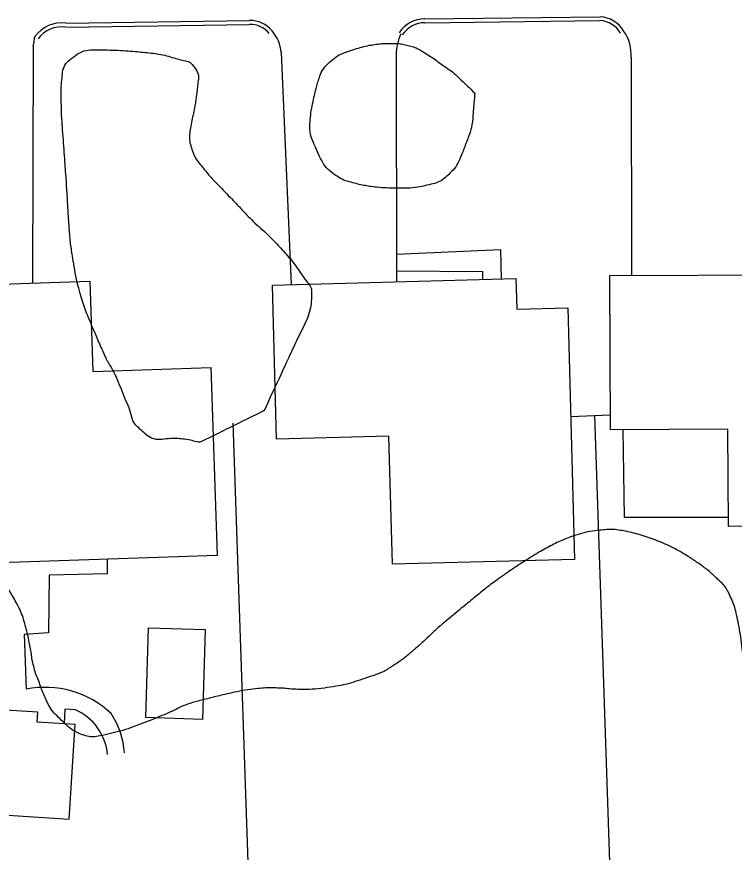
# Model space of a CAD drawing. Extents: x 2145380 to 2156929, y 139568 to 149130.
# Drawn here: x 2150291.9 to 2150403, y 144710 to 144839.4 of the extents above; entities that cross this region are included whole.
import ezdxf

# ---------------------------------------------------------------- set-up
doc = ezdxf.new("R2010")
doc.units = 0
for name, color, linetype in [('TOPO_Asphalt', 7, 'Continuous'), ('TOPO_Building', 7, 'Continuous'), ('TOPO_Curb Back', 7, 'Continuous'), ('TOPO_Fence', 7, 'Continuous'), ('TOPO_Sidewalk', 7, 'Continuous'), ('TOPO_Tree Line', 7, 'Continuous')]:
    doc.layers.add(name, color=color, linetype=linetype)

msp = doc.modelspace()

# ---------------------------------------------------------------- linework, layer by layer
at = {"layer": 'TOPO_Asphalt'}
for points in [[(2150294.47, 144834.84), (2150294.36, 144798.16)], [(2150332.88, 144833.87), (2150334.41, 144797.92)], [(2150350.66, 144833.55), (2150350.69, 144798.36)], [(2150387.03, 144833.13), (2150387.11, 144799.37)], [(2150402.1, 144761.88), (2150386.03, 144761.86), (2150385.79, 144775.46)]]:
    msp.add_lwpolyline(points, dxfattribs=at)
for centre, radius, start, end in [((2150326.9, 144833.32), 6, 5.2992, 40.6511), ((2150380.61, 144833.53), 6.44, 356.4036, 34.1739), ((2150284.41, 144837.27), 10.35, 346.4041, 354.945), ((2150358.51, 144833.54), 7.84, 155.5924, 179.9891)]:
    msp.add_arc(centre, radius, start, end, dxfattribs=at)
at = {"layer": 'TOPO_Building'}
for points in [[(2150274.05, 144797.48), (2150303.22, 144798.46), (2150303.7, 144784.48), (2150321.96, 144785.09), (2150322.94, 144755.95), (2150275.5, 144754.35)], [(2150350.07, 144754.61), (2150349.54, 144774.47), (2150332.15, 144774.01), (2150331.52, 144797.85), (2150369.21, 144798.85), (2150369.34, 144794.12), (2150377.24, 144794.33), (2150378.27, 144755.36)], [(2150434.52, 144795.11), (2150434.66, 144760.6), (2150402.1, 144760.47), (2150402.04, 144775.52), (2150383.83, 144775.45), (2150383.74, 144799.35), (2150411.04, 144799.46), (2150411.05, 144795.02)], [(2150312.3, 144744.78), (2150321.09, 144744.51), (2150320.67, 144730.59), (2150311.88, 144730.86)], [(2150300.03, 144715.14), (2150300.97, 144729.79), (2150295.06, 144730.17), (2150295.16, 144731.68), (2150289.4, 144732.05), (2150289.28, 144730.07), (2150282.69, 144730.49), (2150281.79, 144716.3)]]:
    msp.add_lwpolyline(points, close=True, dxfattribs=at)
at = {"layer": 'TOPO_Curb Back'}
for points in [[(2150299.52, 144838.42), (2150327.96, 144838.84)], [(2150355.11, 144839.08), (2150382.22, 144839.42)], [(2150355.11, 144838.48), (2150382.21, 144838.82)], [(2150299.49, 144837.82), (2150327.96, 144838.24)]]:
    msp.add_lwpolyline(points, dxfattribs=at)
for centre, radius, start, end in [((2150298.88, 144833.3), 5.16, 82.8547, 143.6574), ((2150327.99, 144834.31), 4.53, 40.0783, 90.4204), ((2150355.08, 144834.33), 4.75, 89.6654, 146.5872), ((2150355.08, 144834.33), 4.15, 89.5929, 146.5867), ((2150381.98, 144834.86), 3.97, 30.0493, 86.6288), ((2150381.98, 144834.86), 4.57, 30.0506, 86.903), ((2150298.88, 144833.3), 4.56, 82.343, 143.6602), ((2150327.99, 144834.31), 3.93, 40.0794, 90.3898)]:
    msp.add_arc(centre, radius, start, end, dxfattribs=at)
at = {"layer": 'TOPO_Fence'}
for p, q in [((2150383.82, 144777.72), (2150377.68, 144777.47)), ((2150383.9, 144703.25), (2150381.43, 144777.62)), ((2150325.39, 144776.44), (2150327.88, 144702.52))]:
    msp.add_line(p, q, dxfattribs=at)
at = {"layer": 'TOPO_Sidewalk'}
for points in [[(2150350.68, 144802.63), (2150366.8, 144803.37), (2150366.92, 144798.79)], [(2150350.68, 144800.08), (2150364.01, 144799.96), (2150364.04, 144798.71)], [(2150305.91, 144755.37), (2150305.92, 144753.11), (2150296.92, 144752.93), (2150296.85, 144743.98), (2150293.07, 144743.72), (2150293.37, 144735.26)], [(2150301.01, 144732.07), (2150299.38, 144732.19), (2150299.28, 144729.9)]]:
    msp.add_lwpolyline(points, dxfattribs=at)
for centre, radius, start, end in [((2150296.31, 144720.6), 14.95, 46.7286, 101.3173), ((2150297.58, 144724.36), 8.43, 5.4491, 65.9846), ((2150295.94, 144724.53), 12.68, 3.9099, 33.2322)]:
    msp.add_arc(centre, radius, start, end, dxfattribs=at)
at = {"layer": 'TOPO_Tree Line'}
for points in [[(2150362.83, 144827.59), (2150361.89, 144828.5), (2150360.94, 144829.4), (2150360, 144830.3), (2150359.27, 144831), (2150358.4, 144831.54), (2150357.58, 144832.13), (2150356.7, 144832.78), (2150355.81, 144833.38), (2150354.88, 144833.97), (2150354.14, 144834.44), (2150353.35, 144834.76), (2150352.5, 144834.98), (2150351.66, 144835.2), (2150350.83, 144835.27), (2150349.99, 144835.28), (2150349.12, 144835.29), (2150348.24, 144835.24), (2150347.36, 144835.12), (2150346.2, 144834.96), (2150345.09, 144834.65), (2150343.97, 144834.3), (2150342.71, 144833.9), (2150341.57, 144833.41), (2150340.51, 144832.51), (2150339.61, 144831.74), (2150339.04, 144830.8), (2150338.68, 144829.74), (2150338.4, 144828.93), (2150338.2, 144828.13), (2150338.02, 144827.3), (2150337.71, 144825.93), (2150337.44, 144824.56), (2150337.33, 144823.19), (2150337.2, 144821.59), (2150337.8, 144820.02), (2150338.51, 144818.45), (2150339.12, 144817.1), (2150339.79, 144815.96), (2150340.99, 144815.08), (2150342.02, 144814.32), (2150343.1, 144813.91), (2150344.27, 144813.62), (2150345.18, 144813.39), (2150346.08, 144813.2), (2150347, 144813.09), (2150348.43, 144812.92), (2150349.86, 144812.86), (2150351.29, 144812.85), (2150352.82, 144812.84), (2150354.33, 144813.05), (2150355.84, 144813.4), (2150356.91, 144813.66), (2150357.86, 144814.11), (2150358.72, 144814.92), (2150359.77, 144815.91), (2150360.4, 144817.01), (2150360.89, 144818.28), (2150361.65, 144820.25), (2150362.4, 144822.2), (2150362.56, 144824.26), (2150362.65, 144825.37), (2150362.74, 144826.48), (2150362.83, 144827.59)], [(2150330.21, 144778.39), (2150331.67, 144781.55), (2150333.14, 144784.71), (2150334.6, 144787.87), (2150335.88, 144790.61), (2150337.46, 144793.63), (2150337.57, 144796.44), (2150337.61, 144797.51), (2150336.7, 144798.54), (2150336.02, 144799.52), (2150335.24, 144800.63), (2150334.51, 144801.66), (2150333.63, 144802.64), (2150332.81, 144803.56), (2150331.98, 144804.46), (2150331.11, 144805.33), (2150329.99, 144806.43), (2150328.78, 144807.43), (2150327.69, 144808.56), (2150327.03, 144809.25), (2150326.39, 144809.95), (2150325.73, 144810.64), (2150324.68, 144811.75), (2150323.6, 144812.85), (2150322.54, 144813.95), (2150321.82, 144814.7), (2150321.17, 144815.49), (2150320.5, 144816.3), (2150319.81, 144817.13), (2150319.28, 144818.06), (2150318.95, 144819.11), (2150318.64, 144820.12), (2150318.64, 144821.18), (2150318.81, 144822.19), (2150319, 144823.34), (2150319.3, 144824.47), (2150319.5, 144825.63), (2150319.66, 144826.58), (2150319.78, 144827.54), (2150319.88, 144828.5), (2150320, 144829.51), (2150320.17, 144830.53), (2150319.44, 144831.54), (2150318.74, 144832.5), (2150317.79, 144832.6), (2150316.85, 144832.87), (2150315.69, 144833.2), (2150314.54, 144833.55), (2150313.34, 144833.71), (2150312.1, 144833.87), (2150310.86, 144833.98), (2150309.61, 144834.09), (2150307.97, 144834.22), (2150306.32, 144834.27), (2150304.68, 144834.29), (2150303.3, 144834.31), (2150301.98, 144834.12), (2150300.69, 144833.2), (2150299.64, 144832.44), (2150299.07, 144831.42), (2150298.96, 144830.3), (2150298.82, 144828.93), (2150298.77, 144827.57), (2150298.81, 144826.2), (2150298.84, 144825.25), (2150298.84, 144824.31), (2150298.91, 144823.36), (2150299.05, 144821.36), (2150299.21, 144819.38), (2150299.35, 144817.38), (2150299.46, 144815.82), (2150299.57, 144814.26), (2150299.67, 144812.7), (2150299.74, 144811.66), (2150299.79, 144810.62), (2150299.85, 144809.58), (2150299.94, 144808.15), (2150300.04, 144806.73), (2150300.15, 144805.31), (2150300.24, 144804.24), (2150300.41, 144803.19), (2150300.58, 144802.13), (2150300.88, 144800.21), (2150301.25, 144798.31), (2150301.78, 144796.43), (2150302.13, 144795.19), (2150302.54, 144793.98), (2150303.04, 144792.79), (2150303.41, 144791.88), (2150303.8, 144790.97), (2150304.19, 144790.07), (2150304.66, 144788.96), (2150305.15, 144787.85), (2150305.65, 144786.75), (2150306.02, 144785.93), (2150306.56, 144785.19), (2150306.95, 144784.38), (2150307.71, 144782.79), (2150308.31, 144781.14), (2150309.01, 144779.52), (2150309.61, 144778.13), (2150309.78, 144776.66), (2150311.06, 144775.48), (2150313.11, 144773.59), (2150315.75, 144774.24), (2150318.15, 144773.94), (2150319.05, 144773.83), (2150320.05, 144773.38), (2150320.86, 144773.78), (2150323.97, 144775.32), (2150327.09, 144776.86), (2150330.21, 144778.39), (2150330.21, 144778.39)], [(2150212.71, 144637.45), (2150212.89, 144636.13), (2150213.06, 144634.81), (2150213.24, 144633.49), (2150213.45, 144631.88), (2150213.87, 144630.32), (2150214.31, 144628.76), (2150214.6, 144627.72), (2150214.92, 144626.69), (2150215.22, 144625.66), (2150215.7, 144623.98), (2150216.09, 144622.27), (2150216.58, 144620.58), (2150217.23, 144618.32), (2150218.77, 144615.74), (2150220.41, 144614.67), (2150221.45, 144613.99), (2150223.19, 144615.76), (2150224.25, 144616.95), (2150225.04, 144617.82), (2150225.7, 144618.62), (2150226.12, 144619.68), (2150226.68, 144621.08), (2150227.15, 144622.48), (2150227.18, 144623.95), (2150227.2, 144625.25), (2150227.2, 144626.56), (2150227.22, 144627.87), (2150227.24, 144628.75), (2150227.25, 144629.63), (2150227.28, 144630.5), (2150227.32, 144631.9), (2150227.54, 144633.27), (2150227.76, 144634.65), (2150227.9, 144635.52), (2150228.03, 144636.39), (2150228.29, 144637.23), (2150228.71, 144638.65), (2150229.15, 144640.07), (2150229.58, 144641.48), (2150229.91, 144642.56), (2150230.25, 144643.64), (2150230.58, 144644.72), (2150230.89, 144645.72), (2150231.06, 144646.76), (2150231.18, 144647.8), (2150231.35, 144649.21), (2150231.37, 144650.66), (2150231.15, 144652.07), (2150230.99, 144653.04), (2150230.81, 144654.01), (2150230.59, 144654.97), (2150230.35, 144656.03), (2150230.1, 144657.09), (2150229.84, 144658.14), (2150229.6, 144659.13), (2150229.32, 144660.11), (2150229.08, 144661.11), (2150228.68, 144662.73), (2150228.49, 144664.4), (2150228.39, 144666.06), (2150228.31, 144667.36), (2150228.39, 144668.68), (2150228.57, 144669.99), (2150228.87, 144672.22), (2150229.33, 144674.41), (2150229.85, 144676.6), (2150230.08, 144677.59), (2150230.4, 144678.53), (2150230.78, 144679.48), (2150231.33, 144680.87), (2150232.04, 144682.16), (2150233.35, 144683.05), (2150234.13, 144683.59), (2150234.96, 144683.78), (2150235.82, 144683.94), (2150237.06, 144684.16), (2150238.28, 144684.39), (2150239.53, 144684.5), (2150240.64, 144684.6), (2150241.76, 144684.62), (2150242.87, 144684.75), (2150244.01, 144684.87), (2150245.14, 144685.07), (2150246.27, 144685.19), (2150247.73, 144685.34), (2150249.19, 144685.46), (2150250.65, 144685.56), (2150252.45, 144685.68), (2150254.24, 144685.78), (2150256.04, 144685.8), (2150257.72, 144685.81), (2150259.41, 144685.78), (2150261.1, 144685.77), (2150263.5, 144685.75), (2150265.9, 144685.7), (2150268.3, 144685.64), (2150270.56, 144685.57), (2150272.62, 144684.67), (2150274.59, 144683.15), (2150275.39, 144682.53), (2150275.85, 144681.8), (2150276.17, 144680.91), (2150276.52, 144679.95), (2150276.72, 144678.99), (2150276.78, 144678.01), (2150276.83, 144676.99), (2150276.85, 144675.96), (2150276.69, 144674.95), (2150276.38, 144673.11), (2150275.98, 144671.31), (2150275.4, 144669.53), (2150274.96, 144668.19), (2150274.52, 144666.87), (2150273.92, 144665.6), (2150273.41, 144664.52), (2150272.87, 144663.47), (2150272.31, 144662.41), (2150271.34, 144660.61), (2150270.29, 144658.86), (2150269.31, 144657.05), (2150268.51, 144655.57), (2150267.88, 144654.08), (2150267.34, 144652.42), (2150266.92, 144651.11), (2150266.83, 144649.79), (2150266.87, 144648.48), (2150266.9, 144647.28), (2150267.08, 144646.07), (2150267.41, 144644.87), (2150267.69, 144643.86), (2150268.06, 144642.95), (2150268.58, 144642.05), (2150269.27, 144640.84), (2150270.1, 144639.86), (2150271.07, 144638.84), (2150272.26, 144637.59), (2150273.55, 144636.6), (2150275.1, 144635.92), (2150276.26, 144635.41), (2150277.64, 144635.52), (2150278.83, 144635.86), (2150279.74, 144636.13), (2150280.64, 144636.47), (2150281.41, 144637.14), (2150282.79, 144638.36), (2150283.83, 144639.63), (2150284.74, 144641.12), (2150285.54, 144642.41), (2150286.32, 144643.67), (2150286.89, 144645.06), (2150287.31, 144646.05), (2150287.66, 144647.06), (2150288.07, 144648.05), (2150288.62, 144649.37), (2150289.19, 144650.67), (2150289.77, 144651.97), (2150290.35, 144653.29), (2150290.65, 144654.64), (2150291.99, 144655.69), (2150292.81, 144656.34), (2150293.72, 144656.2), (2150294.61, 144656.2), (2150296.05, 144656.19), (2150297.51, 144656.24), (2150298.93, 144655.97), (2150299.84, 144655.79), (2150300.72, 144655.6), (2150301.61, 144655.37), (2150302.97, 144655.03), (2150304.28, 144654.58), (2150305.65, 144654.26), (2150306.54, 144654.05), (2150307.46, 144653.99), (2150308.37, 144653.9), (2150309.2, 144653.83), (2150310.04, 144653.8), (2150310.87, 144653.88), (2150311.73, 144653.96), (2150312.54, 144654.26), (2150313.35, 144654.58), (2150314.3, 144654.95), (2150315.16, 144655.35), (2150315.98, 144655.97), (2150316.83, 144656.6), (2150317.51, 144657.34), (2150318.06, 144658.22), (2150318.87, 144659.48), (2150319.59, 144660.74), (2150320.19, 144662.1), (2150320.64, 144663.14), (2150321.1, 144664.18), (2150321.48, 144665.25), (2150321.77, 144666.05), (2150322.03, 144666.86), (2150322.31, 144667.65), (2150322.65, 144668.62), (2150323.03, 144669.56), (2150323.4, 144670.52), (2150323.84, 144671.65), (2150324.37, 144672.7), (2150325.08, 144673.74), (2150325.79, 144674.78), (2150326.8, 144675.48), (2150327.96, 144675.99), (2150328.89, 144676.4), (2150329.83, 144676.64), (2150330.8, 144676.72), (2150332.06, 144676.83), (2150333.34, 144676.95), (2150334.59, 144676.78), (2150335.62, 144676.64), (2150336.65, 144676.5), (2150337.67, 144676.35), (2150339.35, 144676.09), (2150341.02, 144675.8), (2150342.7, 144675.58), (2150344.37, 144675.37), (2150346.05, 144675.17), (2150347.72, 144674.97), (2150348.94, 144674.82), (2150350.16, 144674.66), (2150351.38, 144674.53), (2150352.57, 144674.39), (2150353.76, 144674.41), (2150354.95, 144674.33), (2150356.16, 144674.26), (2150357.37, 144674.13), (2150358.59, 144674.08), (2150360.57, 144674), (2150362.55, 144674.07), (2150364.54, 144674.02), (2150367.94, 144673.94), (2150371.34, 144673.82), (2150374.75, 144673.74), (2150376.73, 144673.7), (2150378.71, 144673.69), (2150380.7, 144673.68), (2150382.42, 144673.67), (2150384.14, 144673.72), (2150385.86, 144673.86), (2150386.96, 144673.94), (2150388.04, 144674.22), (2150389.14, 144674.31), (2150390.04, 144674.37), (2150390.94, 144674.44), (2150391.84, 144674.51), (2150392.76, 144674.58), (2150393.69, 144674.64), (2150394.61, 144674.71), (2150395.75, 144674.8), (2150396.88, 144675.01), (2150398.02, 144675.19), (2150399.15, 144675.38), (2150400.26, 144675.62), (2150401.38, 144675.91), (2150402.63, 144676.24), (2150403.8, 144676.76), (2150404.97, 144677.34), (2150405.83, 144677.75), (2150406.59, 144678.26), (2150407.34, 144678.87), (2150408.36, 144679.67), (2150409.2, 144680.57), (2150409.88, 144681.68), (2150410.51, 144682.71), (2150410.89, 144683.76), (2150411.17, 144684.9), (2150411.46, 144686.07), (2150411.64, 144687.24), (2150411.69, 144688.41), (2150411.8, 144690.87), (2150411.95, 144693.45), (2150411.12, 144695.81), (2150410.62, 144697.22), (2150410.11, 144698.59), (2150409.6, 144699.98), (2150409.26, 144700.9), (2150408.92, 144701.81), (2150408.58, 144702.73), (2150408.21, 144703.74), (2150407.92, 144704.78), (2150407.63, 144705.83), (2150407.1, 144707.81), (2150406.68, 144709.81), (2150406.33, 144711.84), (2150406.01, 144713.73), (2150405.7, 144715.63), (2150405.6, 144717.54), (2150405.49, 144719.93), (2150405.39, 144722.32), (2150405.3, 144724.7), (2150405.21, 144727.24), (2150405.14, 144729.77), (2150405.04, 144732.31), (2150404.92, 144735.45), (2150404.56, 144738.57), (2150404.22, 144741.7), (2150404.05, 144743.32), (2150403.75, 144744.91), (2150403.43, 144746.51), (2150403.2, 144747.66), (2150402.83, 144748.74), (2150402.32, 144749.82), (2150401.89, 144750.72), (2150401.32, 144751.5), (2150400.59, 144752.18), (2150399.28, 144753.42), (2150397.92, 144754.48), (2150396.42, 144755.45), (2150395.29, 144756.18), (2150394.16, 144756.88), (2150392.94, 144757.46), (2150391.72, 144758.04), (2150390.48, 144758.49), (2150389.19, 144758.91), (2150388.01, 144759.3), (2150386.83, 144759.61), (2150385.61, 144759.82), (2150384.6, 144760), (2150383.56, 144760.01), (2150382.54, 144759.91), (2150381.04, 144759.76), (2150379.55, 144759.48), (2150378.09, 144758.98), (2150377.04, 144758.62), (2150376.05, 144758.22), (2150375.07, 144757.72), (2150374.03, 144757.18), (2150373, 144756.62), (2150372, 144756), (2150370.33, 144754.95), (2150368.67, 144753.89), (2150367.06, 144752.74), (2150366.08, 144752.04), (2150365.09, 144751.33), (2150364.15, 144750.57), (2150363.29, 144749.88), (2150362.44, 144749.17), (2150361.59, 144748.47), (2150360.4, 144747.5), (2150359.22, 144746.52), (2150358.05, 144745.54), (2150356.66, 144744.38), (2150355.39, 144743.09), (2150354.03, 144741.89), (2150352.8, 144740.79), (2150351.53, 144739.77), (2150350.13, 144738.86), (2150348.67, 144737.91), (2150347.06, 144737.34), (2150345.41, 144736.79), (2150343.94, 144736.3), (2150342.48, 144735.89), (2150340.95, 144735.65), (2150339.07, 144735.35), (2150337.2, 144735.2), (2150335.33, 144735.24), (2150334.4, 144735.26), (2150333.47, 144735.41), (2150332.54, 144735.44), (2150331.48, 144735.46), (2150330.41, 144735.48), (2150329.34, 144735.37), (2150327.67, 144735.19), (2150326.03, 144734.89), (2150324.39, 144734.51), (2150323.3, 144734.26), (2150322.23, 144733.99), (2150321.15, 144733.72), (2150320.25, 144733.48), (2150319.35, 144733.27), (2150318.47, 144732.96), (2150317.21, 144732.52), (2150316.05, 144731.85), (2150314.82, 144731.34), (2150313.21, 144730.68), (2150311.6, 144730.05), (2150309.96, 144729.44), (2150308.33, 144728.83), (2150306.62, 144728.43), (2150304.94, 144728.06), (2150304.04, 144727.86), (2150303.06, 144727.88), (2150302.15, 144728.2), (2150300.96, 144728.61), (2150300.01, 144729.32), (2150299.09, 144730.2), (2150298.14, 144731.12), (2150297.27, 144732.01), (2150296.69, 144733.15), (2150296.23, 144734.08), (2150295.85, 144735.01), (2150295.51, 144735.97), (2150295.13, 144737), (2150294.73, 144738.01), (2150294.47, 144739.08), (2150294.24, 144740.04), (2150294.17, 144741.02), (2150293.97, 144741.99), (2150293.74, 144743.14), (2150293.47, 144744.29), (2150293.15, 144745.42), (2150292.81, 144746.67), (2150292.3, 144747.84), (2150291.67, 144748.98), (2150291.13, 144749.95), (2150290.53, 144750.86), (2150289.83, 144751.7), (2150289.21, 144752.43), (2150288.6, 144753.15), (2150287.95, 144753.85), (2150286.97, 144754.92), (2150285.98, 144755.98), (2150285, 144757.04), (2150284.27, 144757.83), (2150283.54, 144758.61), (2150282.8, 144759.39), (2150281.78, 144760.46), (2150280.32, 144761.32), (2150278.85, 144761.37), (2150277.99, 144761.39), (2150277.13, 144761.4), (2150276.28, 144761.41), (2150275.26, 144761.41), (2150274.24, 144761.42), (2150273.22, 144761.42), (2150271.46, 144761.41), (2150269.71, 144761.27), (2150267.96, 144761.15), (2150266.89, 144761.08), (2150265.83, 144760.97), (2150264.77, 144760.81), (2150263.44, 144760.6), (2150262.15, 144760.24), (2150260.89, 144759.77), (2150260.05, 144759.45), (2150259.23, 144759.11), (2150258.43, 144758.71), (2150257, 144758), (2150255.58, 144757.29), (2150254.16, 144756.55), (2150253.25, 144756.08), (2150252.34, 144755.6), (2150251.43, 144755.11), (2150250.25, 144754.48), (2150249.12, 144753.77), (2150247.94, 144753.11), (2150246.79, 144752.47), (2150245.55, 144751.89), (2150244.33, 144751.6), (2150243.17, 144751.31), (2150241.88, 144751.9), (2150240.7, 144752.46), (2150239.78, 144752.89), (2150238.94, 144753.3), (2150238.26, 144754.04), (2150237.56, 144754.8), (2150237.03, 144755.61), (2150236.52, 144756.48), (2150236.08, 144757.26), (2150235.75, 144758.09), (2150235.28, 144758.85), (2150234.5, 144760.13), (2150233.62, 144761.33), (2150232.65, 144762.48), (2150231.75, 144763.54), (2150230.79, 144764.51), (2150229.74, 144765.41), (2150228.9, 144766.12), (2150228.03, 144766.75), (2150227.12, 144767.36), (2150226.08, 144768.07), (2150225.04, 144768.7), (2150223.87, 144769.21), (2150222.87, 144769.64), (2150221.84, 144769.89), (2150220.78, 144770.01), (2150219.3, 144770.16), (2150217.82, 144770.3), (2150216.34, 144770.3), (2150215.65, 144770.3), (2150214.95, 144770.3), (2150214.25, 144770.3)]]:
    msp.add_open_spline(points, degree=3, dxfattribs=at)

doc.saveas('drawing.dxf')
